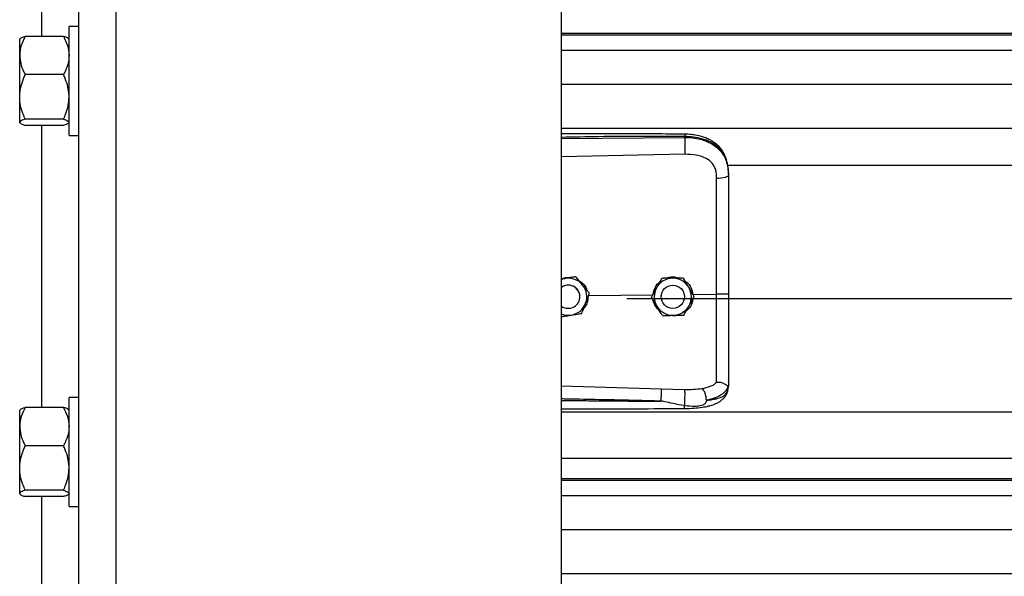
# Model space of a CAD drawing. Header units: inches. Extents: x 170 to 284, y 215 to 248.
# Tile 727 of 1056: x 226.914 to 227.368, y 223.123 to 223.38. Entities that reach past the tile are written whole.
import ezdxf

# ---------------------------------------------------------------- set-up
doc = ezdxf.new("R2010")
doc.units = ezdxf.units.IN
doc.header["$LTSCALE"] = 0.25
doc.header["$MEASUREMENT"] = 0
doc.layers.add('RH TOP OF HOOD', color=7, linetype='Continuous')

msp = doc.modelspace()

# ---------------------------------------------------------------- linework, layer by layer
at = {"layer": 'RH TOP OF HOOD'}
for p, q in [((226.941045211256, 220.1328032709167), (226.941045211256, 224.393279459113)), ((226.958165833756, 220.1328032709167), (226.958165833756, 224.3444764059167)), ((227.163613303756, 220.1328032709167), (227.163613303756, 224.3332527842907)), ((226.923924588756, 223.3720243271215), (226.923924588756, 223.5021424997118)), ((226.941045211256, 223.3766304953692), (226.936456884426, 223.3766304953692)), ((226.936456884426, 223.3263301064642), (226.936456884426, 223.3766304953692)), ((226.9138785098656, 223.3709638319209), (226.913686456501, 223.3707410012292)), ((226.913686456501, 223.3631994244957), (226.913686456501, 223.3707410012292)), ((226.933888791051, 223.3720243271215), (226.916254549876, 223.3720243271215)), ((226.936456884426, 223.3707410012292), (226.9362648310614, 223.3709638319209)), ((231.1959333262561, 223.3733640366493), (227.163613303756, 223.3733640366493)), ((227.163613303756, 223.3727246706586), (231.1959333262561, 223.3727246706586)), ((227.163613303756, 223.3657065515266), (231.1959333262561, 223.3657065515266)), ((226.913686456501, 223.3441025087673), (226.913686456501, 223.3631994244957)), ((226.933888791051, 223.3543745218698), (226.916254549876, 223.3543745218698)), ((227.163613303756, 223.3500224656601), (231.1959333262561, 223.3500224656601)), ((226.913686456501, 223.3323833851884), (226.913686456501, 223.3441025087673)), ((226.933888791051, 223.3338304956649), (226.916254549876, 223.3338304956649)), ((226.913686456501, 223.3322196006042), (226.913686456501, 223.3323833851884)), ((226.913686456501, 223.3322196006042), (226.9138785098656, 223.3319967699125)), ((226.933888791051, 223.3309362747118), (226.916254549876, 223.3309362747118)), ((226.923924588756, 223.2008181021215), (226.923924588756, 223.3309362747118)), ((226.9362648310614, 223.3319967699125), (226.936456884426, 223.3322196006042)), ((227.163613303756, 223.3296344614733), (231.1959333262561, 223.3296344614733)), ((226.936456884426, 223.3263301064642), (226.941045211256, 223.3263301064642)), ((227.163613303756, 223.3248861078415), (227.2204605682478, 223.3254228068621)), ((227.2204605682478, 223.3254228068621), (227.2204605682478, 223.3258341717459)), ((227.2205565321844, 223.3176339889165), (227.163613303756, 223.3164244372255)), ((227.2401614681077, 223.3125588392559), (231.119382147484, 223.3125588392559)), ((227.240656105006, 223.3084995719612), (227.240656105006, 223.30801125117)), ((227.1702658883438, 223.2611542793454), (227.1693373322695, 223.2610031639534)), ((227.1702658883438, 223.2611526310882), (227.1702658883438, 223.2611542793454)), ((227.1653878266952, 223.2603581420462), (227.163613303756, 223.2600692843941)), ((227.2099049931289, 223.2603945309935), (227.2099049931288, 223.2603961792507)), ((227.2197884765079, 223.2605428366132), (227.2197884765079, 223.2605444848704)), ((227.1721136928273, 223.251908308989), (227.1721136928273, 223.2519090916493)), ((227.1761474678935, 223.2525155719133), (227.205845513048, 223.2527998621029)), ((227.1765196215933, 223.2534978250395), (227.1765196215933, 223.2534994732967)), ((227.2050916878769, 223.2517610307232), (227.2050916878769, 223.2517626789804)), ((227.2096249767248, 223.2519090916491), (227.2096585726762, 223.2525077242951)), ((227.2096249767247, 223.2519090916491), (227.2096249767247, 223.2519083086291)), ((227.2186290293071, 223.2558172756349), (227.2195679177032, 223.2546534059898)), ((227.2195679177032, 223.2546534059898), (227.2197099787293, 223.2544003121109)), ((227.2203072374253, 223.2523491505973), (227.2203253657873, 223.2519090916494)), ((227.2203253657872, 223.2519083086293), (227.2203253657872, 223.2519090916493)), ((227.2242848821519, 223.2529763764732), (227.2351984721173, 223.2530808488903)), ((227.2248586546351, 223.2520576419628), (227.2248586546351, 223.2520592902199)), ((227.193781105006, 223.2511663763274), (231.165765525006, 223.2511663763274)), ((227.163613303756, 223.2107527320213), (227.2095489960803, 223.2094209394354)), ((227.240656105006, 223.2109581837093), (227.240656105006, 223.2104293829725)), ((227.2095489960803, 223.2094209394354), (227.2205346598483, 223.2091588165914)), ((227.2403164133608, 223.2084442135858), (227.240656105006, 223.2104293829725)), ((226.941045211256, 223.2054242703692), (226.936456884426, 223.2054242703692)), ((226.936456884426, 223.1551238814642), (226.936456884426, 223.2054242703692)), ((226.9138785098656, 223.1997576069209), (226.913686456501, 223.1995347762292)), ((226.913686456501, 223.1919931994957), (226.913686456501, 223.1995347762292)), ((226.933888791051, 223.2008181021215), (226.916254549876, 223.2008181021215)), ((226.936456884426, 223.1995347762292), (226.9362648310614, 223.1997576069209)), ((227.163613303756, 223.198780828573), (231.1959333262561, 223.198780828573)), ((226.913686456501, 223.1728962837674), (226.913686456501, 223.1919931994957)), ((226.933888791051, 223.1831682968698), (226.916254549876, 223.1831682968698)), ((227.163613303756, 223.1774018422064), (231.1959333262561, 223.1774018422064)), ((226.913686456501, 223.1611771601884), (226.913686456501, 223.1728962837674)), ((231.1959333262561, 223.1679165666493), (227.163613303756, 223.1679165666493)), ((227.163613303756, 223.1672772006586), (231.1959333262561, 223.1672772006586)), ((226.913686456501, 223.1610133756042), (226.913686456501, 223.1611771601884)), ((226.913686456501, 223.1610133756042), (226.9138785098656, 223.1607905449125)), ((226.933888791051, 223.1626242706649), (226.916254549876, 223.1626242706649)), ((226.9362648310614, 223.1607905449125), (226.936456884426, 223.1610133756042)), ((226.933888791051, 223.1597300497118), (226.916254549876, 223.1597300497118)), ((226.923924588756, 223.0296118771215), (226.923924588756, 223.1597300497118)), ((227.163613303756, 223.1602590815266), (231.1959333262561, 223.1602590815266)), ((226.936456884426, 223.1551238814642), (226.941045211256, 223.1551238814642)), ((227.163613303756, 223.1445749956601), (231.1959333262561, 223.1445749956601)), ((227.163613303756, 223.1241869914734), (231.1959333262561, 223.1241869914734))]:
    msp.add_line(p, q, dxfattribs=at)
at = {"layer": 'RH TOP OF HOOD', "flags": 128}
for points in [[(227.240656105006, 223.30801125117), (227.2405521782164, 223.3077155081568), (227.2402442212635, 223.3074306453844), (227.239743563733, 223.3071671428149), (227.2390686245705, 223.3069346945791), (227.238244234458, 223.3067418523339), (227.2373007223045, 223.3065957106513), (227.2362727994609, 223.3065016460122), (227.235198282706, 223.3064631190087)], [(227.163613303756, 223.2598686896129), (227.1642967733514, 223.2601062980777), (227.1653878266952, 223.2603581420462)]]:
    msp.add_lwpolyline(points, dxfattribs=at)
at = {"layer": 'RH TOP OF HOOD'}
msp.add_circle((227.2149751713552, 223.2519083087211), 0.005350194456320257, dxfattribs=at)
for centre, radius, start, end in [((227.1667634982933, 223.2519090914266), 0.005350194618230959, 39.24773075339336, 126.0718980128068), ((227.1667634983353, 223.2519083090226), 0.005350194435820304, 300.0097421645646, 126.0718999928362), ((227.1667634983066, 223.2519090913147), 0.008560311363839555, 39.24773070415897, 99.24772960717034), ((227.1667634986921, 223.2519090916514), 0.008560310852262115, 339.2477292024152, 39.24773059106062), ((227.2149751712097, 223.2519090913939), 0.008560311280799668, 90.85968127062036, 150.8596805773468), ((227.2149751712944, 223.2519090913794), 0.008560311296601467, 30.85968260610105, 90.85968183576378), ((227.2149751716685, 223.2519090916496), 0.008560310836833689, 330.859680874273, 30.85968233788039), ((227.1667634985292, 223.2519090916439), 0.005350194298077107, 5.903435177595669e-08, 39.2477305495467), ((227.2149751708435, 223.2519090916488), 0.008560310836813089, 150.8596808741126, 210.8596823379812), ((227.1667634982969, 223.2519083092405), 0.005350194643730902, 233.9281021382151, 300.0097413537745), ((227.166763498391, 223.2519090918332), 0.008560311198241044, 279.2477290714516, 339.247728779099), ((227.2149751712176, 223.251909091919), 0.008560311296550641, 210.859682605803, 270.8596818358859), ((227.2149751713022, 223.2519090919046), 0.008560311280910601, 270.8596812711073, 330.859680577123), ((227.1667634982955, 223.2519090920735), 0.008560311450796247, 248.407675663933, 279.2477294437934)]:
    msp.add_arc(centre, radius, start, end, dxfattribs=at)
for points, knots in [([(226.916254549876, 223.3720243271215), (226.9155800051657, 223.3706521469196), (226.9142063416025, 223.3678577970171), (226.9136911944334, 223.3648060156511), (226.9136865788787, 223.3632409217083), (226.913686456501, 223.3631994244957)], [0, 0, 0, 0, 0.4843414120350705, 0.9863277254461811, 1, 1, 1, 1]), ([(226.913945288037, 223.370906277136), (226.913999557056, 223.3709982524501), (226.9141773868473, 223.371299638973), (226.9151421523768, 223.3716716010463), (226.9160038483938, 223.3719448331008), (226.916254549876, 223.3720243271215)], [0, 0, 0, 0, 0.2374711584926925, 0.7781501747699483, 1, 1, 1, 1]), ([(226.933888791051, 223.3720243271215), (226.9345633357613, 223.3706521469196), (226.9359369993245, 223.3678577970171), (226.9364521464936, 223.364806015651), (226.9364567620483, 223.3632409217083), (226.936456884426, 223.3631994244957)], [0, 0, 0, 0, 0.4843414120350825, 0.986327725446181, 1, 1, 1, 1]), ([(226.9361980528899, 223.370906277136), (226.936143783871, 223.3709982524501), (226.9359659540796, 223.371299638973), (226.9350011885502, 223.3716716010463), (226.9341394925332, 223.3719448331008), (226.933888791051, 223.3720243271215)], [0, 0, 0, 0, 0.2374711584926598, 0.778150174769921, 1, 1, 1, 1]), ([(226.913686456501, 223.3631994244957), (226.913784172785, 223.36196418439), (226.9139831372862, 223.3594490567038), (226.9151349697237, 223.356524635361), (226.9160022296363, 223.3548590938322), (226.916254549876, 223.3543745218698)], [0, 0, 0, 0, 0.4062905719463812, 0.8272664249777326, 1, 1, 1, 1]), ([(226.936456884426, 223.3631994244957), (226.936359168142, 223.36196418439), (226.9361602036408, 223.3594490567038), (226.9350083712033, 223.356524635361), (226.9341411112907, 223.3548590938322), (226.933888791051, 223.3543745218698)], [0, 0, 0, 0, 0.4062905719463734, 0.8272664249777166, 1, 1, 1, 1]), ([(226.913686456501, 223.3441025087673), (226.9136891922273, 223.3443377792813), (226.913707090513, 223.3458770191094), (226.9141288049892, 223.3487495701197), (226.9151559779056, 223.3519231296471), (226.9159829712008, 223.3537685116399), (226.916254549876, 223.3543745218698)], [0, 0, 0, 0, 0.06653229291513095, 0.4352825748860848, 0.8145508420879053, 1, 1, 1, 1]), ([(226.936456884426, 223.3441025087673), (226.9364541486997, 223.3443377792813), (226.936436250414, 223.3458770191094), (226.9360145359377, 223.3487495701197), (226.9349873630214, 223.3519231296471), (226.9341603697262, 223.3537685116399), (226.933888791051, 223.3543745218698)], [0, 0, 0, 0, 0.06653229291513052, 0.4352825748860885, 0.8145508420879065, 1, 1, 1, 1]), ([(226.916254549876, 223.3338304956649), (226.9158730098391, 223.3347001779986), (226.9149702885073, 223.3367578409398), (226.9139295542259, 223.3401867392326), (226.9137681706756, 223.3427862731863), (226.913686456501, 223.3441025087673)], [0, 0, 0, 0, 0.2654599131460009, 0.6280764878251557, 1, 1, 1, 1]), ([(226.933888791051, 223.3338304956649), (226.9342703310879, 223.3347001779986), (226.9351730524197, 223.3367578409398), (226.936213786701, 223.3401867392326), (226.9363751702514, 223.3427862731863), (226.936456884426, 223.3441025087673)], [0, 0, 0, 0, 0.265459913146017, 0.6280764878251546, 1, 1, 1, 1]), ([(226.916254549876, 223.3338304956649), (226.9155800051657, 223.3336054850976), (226.9142063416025, 223.3331472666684), (226.9136911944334, 223.332646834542), (226.9136865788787, 223.3323901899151), (226.913686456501, 223.3323833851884)], [0, 0, 0, 0, 0.484341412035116, 0.9863277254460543, 1, 1, 1, 1]), ([(226.933888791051, 223.3338304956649), (226.9345633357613, 223.3336054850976), (226.9359369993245, 223.3331472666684), (226.9364521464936, 223.332646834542), (226.9364567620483, 223.3323901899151), (226.936456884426, 223.3323833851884)], [0, 0, 0, 0, 0.4843414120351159, 0.9863277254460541, 1, 1, 1, 1]), ([(226.913686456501, 223.3323833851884), (226.913784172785, 223.3321808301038), (226.9139831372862, 223.3317683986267), (226.9151349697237, 223.3312888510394), (226.9160022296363, 223.3310157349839), (226.916254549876, 223.3309362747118)], [0, 0, 0, 0, 0.4062905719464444, 0.8272664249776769, 1, 1, 1, 1]), ([(226.9361980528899, 223.3320543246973), (226.936143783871, 223.3319623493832), (226.9359659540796, 223.3316609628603), (226.9350011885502, 223.331289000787), (226.9341394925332, 223.3310157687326), (226.933888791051, 223.3309362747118)], [0, 0, 0, 0, 0.2374711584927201, 0.7781501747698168, 1, 1, 1, 1]), ([(227.2204419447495, 223.326926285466), (227.2112249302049, 223.3269942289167), (227.1931380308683, 223.3271275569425), (227.17419448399, 223.3270702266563), (227.1644687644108, 223.3270174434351), (227.163613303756, 223.327012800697)], [0, 0, 0, 0, 0.4865830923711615, 0.9548405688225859, 1, 1, 1, 1]), ([(227.2204605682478, 223.3258341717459), (227.2141547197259, 223.3258735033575), (227.2009156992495, 223.3259560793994), (227.1819660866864, 223.3257748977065), (227.169325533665, 223.3255539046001), (227.163613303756, 223.3254540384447)], [0, 0, 0, 0, 0.3326703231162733, 0.6984356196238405, 1, 1, 1, 1]), ([(227.2204417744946, 223.3269104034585), (227.2204429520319, 223.3269144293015), (227.2204469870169, 223.3269282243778), (227.2204522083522, 223.3268133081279), (227.2204588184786, 223.3265205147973), (227.2204598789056, 223.3261045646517), (227.2204605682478, 223.3258341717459)], [0, 0, 0, 0, 0.09787641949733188, 0.3353863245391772, 0.5679606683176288, 1, 1, 1, 1]), ([(227.2405696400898, 223.3105426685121), (227.2404506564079, 223.3116131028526), (227.2402352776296, 223.3135507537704), (227.2394903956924, 223.3160693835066), (227.2386331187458, 223.3179791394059), (227.2375579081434, 223.3197317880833), (227.236242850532, 223.321320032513), (227.2347721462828, 223.322614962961), (227.2333984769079, 223.3235748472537), (227.2319558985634, 223.3244062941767), (227.2295777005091, 223.3254734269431), (227.2266412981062, 223.326286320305), (227.2233323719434, 223.3268147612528), (227.2214406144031, 223.3268877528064), (227.2204419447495, 223.326926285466)], [0, 0, 0, 0, 0.1084465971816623, 0.1963050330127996, 0.269182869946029, 0.3279968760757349, 0.4149595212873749, 0.4916410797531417, 0.53897604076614, 0.5941910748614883, 0.6694152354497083, 0.8148545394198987, 0.9022606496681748, 1, 1, 1, 1]), ([(227.240656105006, 223.3084995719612), (227.240593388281, 223.3098560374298), (227.2404749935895, 223.3124167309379), (227.2395054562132, 223.3159076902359), (227.2382162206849, 223.318319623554), (227.2368523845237, 223.3200223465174), (227.2357694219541, 223.3210657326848), (227.2347104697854, 223.3218942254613), (227.2337210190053, 223.3225541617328), (227.2324866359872, 223.3232492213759), (227.2308926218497, 223.3239749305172), (227.2282289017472, 223.3248829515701), (227.2246938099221, 223.3256428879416), (227.2217872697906, 223.3257742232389), (227.2204605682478, 223.3258341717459)], [0, 0, 0, 0, 0.1307156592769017, 0.2467609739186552, 0.3577928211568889, 0.4170971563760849, 0.4791482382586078, 0.5177152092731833, 0.5590896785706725, 0.6032945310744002, 0.6633484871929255, 0.7353692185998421, 0.8792082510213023, 1, 1, 1, 1]), ([(227.2204605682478, 223.3254228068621), (227.2204822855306, 223.3248469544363), (227.2205273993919, 223.3236507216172), (227.2205684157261, 223.3214256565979), (227.2205816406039, 223.3192482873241), (227.2205646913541, 223.318158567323), (227.2205565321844, 223.3176339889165)], [0, 0, 0, 0, 0.2406941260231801, 0.4999999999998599, 0.7593058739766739, 1, 1, 1, 1]), ([(227.2204605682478, 223.3254228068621), (227.2216573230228, 223.3253911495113), (227.2240896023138, 223.3253268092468), (227.2274191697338, 223.324708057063), (227.2303975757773, 223.3237648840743), (227.2329292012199, 223.3225513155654), (227.2351748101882, 223.3210053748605), (227.2370374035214, 223.3191701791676), (227.2385310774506, 223.3170350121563), (227.2397003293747, 223.3144804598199), (227.240497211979, 223.3114041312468), (227.240602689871, 223.3091518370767), (227.240656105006, 223.30801125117)], [0, 0, 0, 0, 0.1094013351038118, 0.2223468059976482, 0.315179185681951, 0.4102231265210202, 0.5012749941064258, 0.5946006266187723, 0.6834485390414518, 0.7745330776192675, 0.8858211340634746, 1, 1, 1, 1]), ([(227.2347726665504, 223.3103964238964), (227.2347726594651, 223.310396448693), (227.2346701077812, 223.3107553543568), (227.2341749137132, 223.3121615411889), (227.2326388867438, 223.3143642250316), (227.2295718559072, 223.3162674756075), (227.2254556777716, 223.3174791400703), (227.2223029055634, 223.31757879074), (227.2205565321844, 223.3176339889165)], [0, 0, 0, 0, 4.497367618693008e-06, 0.06509473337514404, 0.261670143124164, 0.4753105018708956, 0.709365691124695, 1, 1, 1, 1]), ([(227.235198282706, 223.3064631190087), (227.2351283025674, 223.3077877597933), (227.2350583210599, 223.3091124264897), (227.234772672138, 223.3103963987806), (227.2347726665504, 223.3103964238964)], [0, 0, 0, 0, 0.999980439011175, 1, 1, 1, 1]), ([(227.2351984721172, 223.2530808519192), (227.2351984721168, 223.2530808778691), (227.235198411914, 223.2564672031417), (227.2351983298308, 223.2635139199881), (227.2351982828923, 223.2741871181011), (227.2351982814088, 223.2850631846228), (227.2351982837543, 223.2958505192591), (227.2351982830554, 223.3029255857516), (227.235198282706, 223.3064631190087)], [0, 0, 0, 0, 1.439079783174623e-06, 0.1877923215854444, 0.3908439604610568, 0.5938956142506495, 0.796947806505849, 1, 1, 1, 1]), ([(227.240656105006, 223.30801125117), (227.240656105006, 223.3043810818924), (227.240656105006, 223.2971101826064), (227.240656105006, 223.2860294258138), (227.240656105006, 223.2748468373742), (227.240656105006, 223.2638781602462), (227.240656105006, 223.2566303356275), (227.240656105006, 223.2531505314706)], [0, 0, 0, 0, 0.2027568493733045, 0.4061035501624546, 0.60886041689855, 0.8122072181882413, 1, 1, 1, 1]), ([(227.163613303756, 223.2601882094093), (227.1644509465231, 223.2604688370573), (227.1658601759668, 223.2609409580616), (227.1673332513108, 223.2608223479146), (227.1679307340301, 223.2607742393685)], [0, 0, 0, 0, 0.5943977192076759, 1, 1, 1, 1]), ([(227.1702658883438, 223.2611526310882), (227.1695903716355, 223.2610425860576), (227.1682234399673, 223.260819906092), (227.1665583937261, 223.2605487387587), (227.1656051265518, 223.2603935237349), (227.1653878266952, 223.2603581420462)], [0, 0, 0, 0, 0.4299704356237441, 0.8700602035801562, 0.9999999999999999, 0.9999999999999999, 0.9999999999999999, 0.9999999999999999]), ([(227.1733927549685, 223.2573271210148), (227.173269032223, 223.2574785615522), (227.1723013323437, 223.258663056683), (227.1712402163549, 223.2599618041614), (227.1703608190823, 223.2610380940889), (227.1702658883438, 223.2611542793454)], [0, 0, 0, 0, 0.1156468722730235, 0.9045342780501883, 1, 1, 1, 1]), ([(227.1733927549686, 223.2573249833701), (227.173269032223, 223.2574764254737), (227.1723013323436, 223.2586609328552), (227.1712402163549, 223.2599598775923), (227.1703608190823, 223.2610364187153), (227.1702658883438, 223.2611526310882)], [0, 0, 0, 0, 0.115646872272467, 0.9045342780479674, 1, 1, 1, 1]), ([(227.2120514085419, 223.260428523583), (227.2126203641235, 223.2606417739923), (227.2138018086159, 223.2610845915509), (227.2158463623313, 223.2611396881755), (227.2171835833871, 223.2607328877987), (227.217895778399, 223.2605162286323)], [0, 0, 0, 0, 0.3027399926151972, 0.6286439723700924, 1, 1, 1, 1]), ([(227.1715370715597, 223.2594582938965), (227.1721864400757, 223.2590305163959), (227.1736774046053, 223.258048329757), (227.1749790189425, 223.2563158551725), (227.1752549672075, 223.2550795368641), (227.1753103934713, 223.254831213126)], [0, 0, 0, 0, 0.3814222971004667, 0.8757540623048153, 1, 1, 1, 1]), ([(227.1765196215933, 223.2534994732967), (227.1762555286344, 223.2538227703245), (227.1752563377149, 223.2550459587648), (227.174182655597, 223.2563602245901), (227.1733927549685, 223.2573271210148)], [0, 0, 0, 0, 0.2643068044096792, 1, 1, 1, 1]), ([(227.1765196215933, 223.2534978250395), (227.1762555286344, 223.2538210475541), (227.1752563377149, 223.2550439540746), (227.174182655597, 223.2563581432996), (227.1733927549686, 223.2573249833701)], [0, 0, 0, 0, 0.2643068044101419, 1, 1, 1, 1]), ([(227.2060093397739, 223.2534087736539), (227.2061717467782, 223.2541607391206), (227.2065506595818, 223.2559151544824), (227.2076800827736, 223.2577556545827), (227.2087198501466, 223.2584870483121), (227.2089184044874, 223.2586267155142)], [0, 0, 0, 0, 0.3776771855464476, 0.8811610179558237, 1, 1, 1, 1]), ([(227.2099049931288, 223.2603961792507), (227.2095717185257, 223.2597984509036), (227.2088973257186, 223.2585889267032), (227.2080758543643, 223.2571155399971), (227.2076055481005, 223.2562719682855), (227.2074983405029, 223.2560796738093)], [0, 0, 0, 0, 0.4299704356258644, 0.8700602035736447, 0.9999999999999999, 0.9999999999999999, 0.9999999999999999, 0.9999999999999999]), ([(227.2099049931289, 223.2603945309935), (227.2095717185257, 223.2597966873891), (227.2088973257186, 223.2585869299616), (227.2080758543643, 223.257113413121), (227.2076055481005, 223.2562698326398), (227.2074983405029, 223.2560775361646)], [0, 0, 0, 0, 0.4299704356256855, 0.8700602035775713, 0.9999999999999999, 0.9999999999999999, 0.9999999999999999, 0.9999999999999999]), ([(227.2148467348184, 223.2604705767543), (227.2135746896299, 223.2604514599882), (227.2118781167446, 223.2604259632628), (227.2102999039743, 223.2604021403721), (227.2099049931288, 223.2603961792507)], [0, 0, 0, 0, 0.7497733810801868, 1, 1, 1, 1]), ([(227.2148467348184, 223.2604684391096), (227.21357468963, 223.2604493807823), (227.2118781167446, 223.2604239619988), (227.2102999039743, 223.2604004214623), (227.2099049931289, 223.2603945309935)], [0, 0, 0, 0, 0.7497733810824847, 0.9999999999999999, 0.9999999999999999, 0.9999999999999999, 0.9999999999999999]), ([(227.2197884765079, 223.2605444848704), (227.2191041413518, 223.2605342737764), (227.2177193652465, 223.2605136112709), (227.2160325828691, 223.2604883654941), (227.2150668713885, 223.260473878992), (227.2148467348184, 223.2604705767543)], [0, 0, 0, 0, 0.4299704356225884, 0.8700602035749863, 1, 1, 1, 1]), ([(227.2197884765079, 223.2605428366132), (227.2191041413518, 223.260532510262), (227.2177193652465, 223.2605116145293), (227.2160325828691, 223.260486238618), (227.2150668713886, 223.2604717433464), (227.2148467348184, 223.2604684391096)], [0, 0, 0, 0, 0.429970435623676, 0.8700602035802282, 0.9999999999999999, 0.9999999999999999, 0.9999999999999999, 0.9999999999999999]), ([(227.2223235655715, 223.2563021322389), (227.2222232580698, 223.2564700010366), (227.2214387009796, 223.2577829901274), (227.2205784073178, 223.2592226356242), (227.2198654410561, 223.2604156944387), (227.2197884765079, 223.2605444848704)], [0, 0, 0, 0, 0.1156468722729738, 0.9045342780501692, 1, 1, 1, 1]), ([(227.2223235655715, 223.2562999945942), (227.2222232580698, 223.2564678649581), (227.2214387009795, 223.2577808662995), (227.2205784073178, 223.259220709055), (227.2198654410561, 223.2604140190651), (227.2197884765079, 223.2605428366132)], [0, 0, 0, 0, 0.1156468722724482, 0.9045342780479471, 1, 1, 1, 1]), ([(227.2206633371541, 223.2590804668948), (227.2209084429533, 223.2589326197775), (227.2220412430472, 223.2582493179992), (227.223515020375, 223.2561499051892), (227.2240221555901, 223.2540593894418), (227.2242848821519, 223.2529763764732)], [0, 0, 0, 0, 0.1174426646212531, 0.5427821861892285, 1, 1, 1, 1]), ([(227.2248586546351, 223.2520592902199), (227.2246445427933, 223.2524176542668), (227.2238344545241, 223.2537735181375), (227.2229639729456, 223.2552303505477), (227.2223235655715, 223.2563021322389)], [0, 0, 0, 0, 0.2643068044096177, 1, 1, 1, 1]), ([(227.2248586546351, 223.2520576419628), (227.2246445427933, 223.2524159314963), (227.2238344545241, 223.2537715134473), (227.2229639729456, 223.2552282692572), (227.2223235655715, 223.2562999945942)], [0, 0, 0, 0, 0.2643068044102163, 1, 1, 1, 1]), ([(227.1758536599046, 223.2517401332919), (227.1757775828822, 223.2509144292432), (227.1756155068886, 223.2491553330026), (227.1747666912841, 223.2473473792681), (227.1739824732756, 223.24664668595), (227.1738936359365, 223.2465673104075)], [0, 0, 0, 0, 0.439592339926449, 0.9365162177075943, 1, 1, 1, 1]), ([(227.1747684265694, 223.2488759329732), (227.1752191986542, 223.2500656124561), (227.1758204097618, 223.2516523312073), (227.1763796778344, 223.2531284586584), (227.1765196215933, 223.2534978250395)], [0, 0, 0, 0, 0.7497733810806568, 1, 1, 1, 1]), ([(227.2074983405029, 223.2560796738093), (227.2068788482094, 223.2549684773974), (227.2060526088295, 223.2534864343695), (227.2052840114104, 223.2521076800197), (227.2050916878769, 223.2517626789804)], [0, 0, 0, 0, 0.7497733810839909, 1, 1, 1, 1]), ([(227.2074983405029, 223.2560775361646), (227.2068788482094, 223.2549663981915), (227.2060526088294, 223.2534844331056), (227.2052840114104, 223.2521059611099), (227.2050916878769, 223.2517610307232)], [0, 0, 0, 0, 0.7497733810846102, 0.9999999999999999, 0.9999999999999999, 0.9999999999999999, 0.9999999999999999]), ([(227.2076267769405, 223.2475181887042), (227.2075264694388, 223.2476860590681), (227.2067419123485, 223.2489990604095), (227.2058816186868, 223.250438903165), (227.2051686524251, 223.251632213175), (227.2050916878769, 223.2517610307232)], [0, 0, 0, 0, 0.1156468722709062, 0.9045342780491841, 0.9999999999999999, 0.9999999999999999, 0.9999999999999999, 0.9999999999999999]), ([(227.2224520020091, 223.2477406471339), (227.2230714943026, 223.2488518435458), (227.2238977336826, 223.2503338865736), (227.2246663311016, 223.2517126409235), (227.2248586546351, 223.2520576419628)], [0, 0, 0, 0, 0.7497733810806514, 1, 1, 1, 1]), ([(227.2351982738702, 223.2123902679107), (227.2351982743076, 223.2126529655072), (227.2351982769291, 223.2142274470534), (227.2351982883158, 223.2176588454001), (227.2351983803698, 223.2232601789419), (227.2351986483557, 223.2297000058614), (227.2351990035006, 223.236926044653), (227.2351992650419, 223.244800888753), (227.2351992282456, 223.2503288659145), (227.2351991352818, 223.2530808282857), (227.2351991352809, 223.2530808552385)], [0, 0, 0, 0, 0.03155846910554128, 0.1891461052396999, 0.3467338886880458, 0.5043277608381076, 0.6619226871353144, 0.8309600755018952, 0.9999983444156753, 1, 1, 1, 1]), ([(227.240656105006, 223.2531505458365), (227.240574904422, 223.2531391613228), (227.240412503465, 223.253116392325), (227.2391596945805, 223.2530884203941), (227.2373622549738, 223.2530724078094), (227.2359201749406, 223.2530780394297), (227.2351991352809, 223.2530808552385)], [0, 0, 0, 0, 0.2500007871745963, 0.5000009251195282, 0.750000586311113, 1, 1, 1, 1]), ([(227.240656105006, 223.2531505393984), (227.240656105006, 223.2501132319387), (227.240656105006, 223.2439377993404), (227.240656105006, 223.2351508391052), (227.240656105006, 223.2269842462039), (227.240656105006, 223.2204041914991), (227.240656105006, 223.2150194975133), (227.240656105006, 223.2123189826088), (227.240656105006, 223.2109581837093)], [0, 0, 0, 0, 0.1870908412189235, 0.3803918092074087, 0.5558755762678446, 0.7364481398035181, 0.8671952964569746, 1, 1, 1, 1]), ([(227.1730172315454, 223.2442545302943), (227.1732597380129, 223.2448944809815), (227.1737504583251, 223.2461894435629), (227.1743481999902, 223.2477669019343), (227.1746904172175, 223.248670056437), (227.1747684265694, 223.2488759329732)], [0, 0, 0, 0, 0.4299704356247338, 0.8700602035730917, 1, 1, 1, 1]), ([(227.2089075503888, 223.2453748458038), (227.2082564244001, 223.2460370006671), (227.2069083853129, 223.2474078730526), (227.2060067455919, 223.2492787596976), (227.205962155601, 223.2502917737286), (227.2059615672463, 223.2503051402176)], [0, 0, 0, 0, 0.4797011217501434, 0.9931347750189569, 1, 1, 1, 1]), ([(227.2101618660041, 223.2432758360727), (227.2099477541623, 223.2436341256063), (227.2091376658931, 223.2449897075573), (227.2082671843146, 223.2464464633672), (227.2076267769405, 223.2475181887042)], [0, 0, 0, 0, 0.2643068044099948, 1, 1, 1, 1]), ([(227.2200453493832, 223.2434241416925), (227.2203786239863, 223.2440218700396), (227.2210530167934, 223.24523139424), (227.2218744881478, 223.246704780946), (227.2223447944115, 223.2475483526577), (227.2224520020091, 223.2477406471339)], [0, 0, 0, 0, 0.4299704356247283, 0.8700602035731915, 1, 1, 1, 1]), ([(227.2241787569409, 223.2508380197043), (227.224066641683, 223.2501247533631), (227.2238039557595, 223.2484535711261), (227.2226496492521, 223.2465308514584), (227.2215149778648, 223.2456794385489), (227.221150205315, 223.2454057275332)], [0, 0, 0, 0, 0.3356490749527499, 0.7864254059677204, 1, 1, 1, 1]), ([(227.163613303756, 223.2427233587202), (227.1641730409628, 223.2428144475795), (227.16542477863, 223.2430181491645), (227.1669687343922, 223.2432694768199), (227.1679218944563, 223.2434246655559), (227.1681391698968, 223.2434600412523)], [0, 0, 0, 0, 0.3844201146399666, 0.8596768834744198, 1, 1, 1, 1]), ([(227.1681391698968, 223.2434600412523), (227.169394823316, 223.2436645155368), (227.1710695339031, 223.2439372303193), (227.1726274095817, 223.2441910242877), (227.1730172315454, 223.2442545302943)], [0, 0, 0, 0, 0.7497733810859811, 1, 1, 1, 1]), ([(227.2101618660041, 223.2432758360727), (227.2108462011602, 223.2432860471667), (227.2122309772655, 223.2433067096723), (227.213917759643, 223.243331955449), (227.2148834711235, 223.2433464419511), (227.2151036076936, 223.2433497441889)], [0, 0, 0, 0, 0.4299704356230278, 0.8700602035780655, 1, 1, 1, 1]), ([(227.2172478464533, 223.2433820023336), (227.2171539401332, 223.2433453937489), (227.2163795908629, 223.2430435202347), (227.215083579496, 223.2429845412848), (227.2139755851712, 223.2432371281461), (227.2135816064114, 223.2433269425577)], [0, 0, 0, 0, 0.08167163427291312, 0.6734623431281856, 1, 1, 1, 1]), ([(227.2151036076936, 223.2433497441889), (227.2163756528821, 223.2433688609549), (227.2180722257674, 223.2433943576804), (227.2196504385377, 223.2434181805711), (227.2200453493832, 223.2434241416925)], [0, 0, 0, 0, 0.7497733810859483, 1, 1, 1, 1]), ([(227.2283641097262, 223.2095662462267), (227.2297376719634, 223.2098540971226), (227.2318220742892, 223.2102909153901), (227.2339978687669, 223.2113316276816), (227.2347968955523, 223.2120369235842), (227.2351983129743, 223.2123912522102)], [0, 0, 0, 0, 0.4901989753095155, 0.7438846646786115, 1, 1, 1, 1]), ([(227.2404590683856, 223.2107078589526), (227.2404099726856, 223.2106993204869), (227.2403091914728, 223.2106817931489), (227.2400175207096, 223.2108680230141), (227.2395521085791, 223.2111988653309), (227.2386758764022, 223.2117789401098), (227.2371966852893, 223.2123970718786), (227.2358558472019, 223.2123931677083), (227.235198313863, 223.212391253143)], [0, 0, 0, 0, 0.1136768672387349, 0.2333502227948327, 0.3620694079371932, 0.5019163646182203, 0.755744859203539, 1, 1, 1, 1]), ([(227.240656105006, 223.2109581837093), (227.2406560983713, 223.2109569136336), (227.240656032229, 223.2109442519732), (227.240648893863, 223.210840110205), (227.2405504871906, 223.2107617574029), (227.2404627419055, 223.2106918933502)], [0, 0, 0, 0, 0.01193493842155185, 0.118981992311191, 1, 1, 1, 1]), ([(227.2095490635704, 223.2094209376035), (227.2095557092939, 223.2091821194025), (227.2095659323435, 223.2088147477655), (227.209563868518, 223.207952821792), (227.2095562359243, 223.2071780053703), (227.2095420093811, 223.2063174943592), (227.2095170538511, 223.2051580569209), (227.2094906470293, 223.2043146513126), (227.2094734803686, 223.2037663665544)], [0, 0, 0, 0, 0.2394514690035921, 0.3683457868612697, 0.4999761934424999, 0.631610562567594, 0.7605158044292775, 0.9999999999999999, 0.9999999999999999, 0.9999999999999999, 0.9999999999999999]), ([(227.2204035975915, 223.2003351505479), (227.2218916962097, 223.200371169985), (227.2246728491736, 223.2004384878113), (227.2284077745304, 223.2008615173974), (227.231283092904, 223.2014208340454), (227.233384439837, 223.2020293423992), (227.2349672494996, 223.2026375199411), (227.2363429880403, 223.2033328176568), (227.237614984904, 223.2042156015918), (227.2387421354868, 223.2052904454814), (227.239755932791, 223.2067093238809), (227.2401105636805, 223.2078112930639), (227.2402994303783, 223.2083981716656)], [0, 0, 0, 0, 0.1696911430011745, 0.3171409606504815, 0.4424359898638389, 0.5384364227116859, 0.6083291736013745, 0.684095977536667, 0.7426779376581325, 0.8151683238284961, 0.9015637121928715, 1, 1, 1, 1]), ([(227.2204492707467, 223.2015883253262), (227.2204652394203, 223.2018288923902), (227.2204989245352, 223.2023363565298), (227.2205437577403, 223.2033464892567), (227.2205808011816, 223.2045339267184), (227.2206035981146, 223.2058058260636), (227.2206087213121, 223.2070092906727), (227.2205963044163, 223.2080052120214), (227.2205712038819, 223.2087445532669), (227.2205464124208, 223.2090255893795), (227.2205346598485, 223.2091588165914)], [0, 0, 0, 0, 0.1098512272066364, 0.2317256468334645, 0.3631776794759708, 0.4999999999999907, 0.6368223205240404, 0.7682743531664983, 0.8901487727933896, 1, 1, 1, 1]), ([(227.2205346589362, 223.2091588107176), (227.2218867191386, 223.2091515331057), (227.2245887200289, 223.2091369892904), (227.2270953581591, 223.2094214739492), (227.2283476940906, 223.2095636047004)], [0, 0, 0, 0, 0.5003922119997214, 1, 1, 1, 1]), ([(227.2304531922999, 223.2041651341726), (227.2304283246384, 223.2046951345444), (227.2303766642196, 223.2057961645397), (227.2299009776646, 223.2074586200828), (227.2291962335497, 223.2088466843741), (227.2286330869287, 223.2093321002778), (227.2283618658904, 223.2095658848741)], [0, 0, 0, 0, 0.2405618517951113, 0.4997464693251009, 0.7590693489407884, 1, 1, 1, 1]), ([(227.2404632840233, 223.2107076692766), (227.2401876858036, 223.2099856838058), (227.2396216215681, 223.2085027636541), (227.237568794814, 223.2066694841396), (227.2345805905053, 223.2051114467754), (227.2318535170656, 223.204488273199), (227.2304536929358, 223.2041683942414)], [0, 0, 0, 0, 0.2305257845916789, 0.4734878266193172, 0.7297379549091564, 1, 1, 1, 1]), ([(227.2304547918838, 223.2041666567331), (227.2310010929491, 223.2042237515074), (227.2323060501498, 223.2043601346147), (227.2337048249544, 223.2045882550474), (227.2346598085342, 223.2047821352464), (227.2358931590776, 223.2050599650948), (227.2375795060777, 223.2056261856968), (227.2393992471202, 223.2067516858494), (227.2400047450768, 223.2078690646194), (227.2403164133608, 223.2084442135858)], [0, 0, 0, 0, 0.1091879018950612, 0.260818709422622, 0.307798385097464, 0.3355235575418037, 0.5627886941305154, 0.7749539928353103, 1, 1, 1, 1]), ([(227.2094733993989, 223.2037639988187), (227.2055733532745, 223.2038632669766), (227.1973032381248, 223.2040737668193), (227.1841913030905, 223.2043559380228), (227.1732434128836, 223.2045684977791), (227.1662272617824, 223.2046965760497), (227.1640522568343, 223.2047345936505), (227.163613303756, 223.2047422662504)], [0, 0, 0, 0, 0.2551597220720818, 0.5410705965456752, 0.8577348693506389, 0.9712884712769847, 1, 1, 1, 1]), ([(227.163613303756, 223.2040972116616), (227.1662109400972, 223.204065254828), (227.1712769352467, 223.2040029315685), (227.1788410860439, 223.203922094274), (227.1864933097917, 223.2038528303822), (227.194251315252, 223.2038012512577), (227.2019738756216, 223.2037682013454), (227.2070107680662, 223.2037653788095), (227.209473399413, 223.2037639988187)], [0, 0, 0, 0, 0.169941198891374, 0.3314248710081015, 0.4948424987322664, 0.6705311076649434, 0.8389164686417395, 1, 1, 1, 1]), ([(227.2204492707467, 223.2015883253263), (227.2186684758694, 223.2019344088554), (227.2156134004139, 223.202528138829), (227.2121774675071, 223.2032481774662), (227.2104392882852, 223.203605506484), (227.2099417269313, 223.2037067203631), (227.2097911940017, 223.2037327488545), (227.2097408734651, 223.2037414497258)], [0, 0, 0, 0, 0.5022803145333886, 0.861696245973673, 0.9584272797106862, 0.9861029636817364, 1, 1, 1, 1]), ([(227.2304545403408, 223.2041634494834), (227.2303800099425, 223.2037931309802), (227.2302761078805, 223.203276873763), (227.2299043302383, 223.2026795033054), (227.2294837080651, 223.2022466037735), (227.2286799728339, 223.2018020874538), (227.227202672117, 223.2014405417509), (227.2244418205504, 223.2012003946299), (227.2220450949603, 223.2014332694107), (227.2204492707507, 223.2015883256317)], [0, 0, 0, 0, 0.1001269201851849, 0.1395859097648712, 0.1897135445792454, 0.2582342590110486, 0.369735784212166, 0.5803479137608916, 1, 1, 1, 1]), ([(226.916254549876, 223.2008181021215), (226.9155800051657, 223.1994459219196), (226.9142063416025, 223.196651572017), (226.9136911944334, 223.1935997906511), (226.9136865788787, 223.1920346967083), (226.913686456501, 223.1919931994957)], [0, 0, 0, 0, 0.4843414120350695, 0.9863277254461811, 1, 1, 1, 1]), ([(226.913945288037, 223.1997000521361), (226.913999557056, 223.1997920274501), (226.9141773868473, 223.200093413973), (226.9151421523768, 223.2004653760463), (226.9160038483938, 223.2007386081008), (226.916254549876, 223.2008181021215)], [0, 0, 0, 0, 0.2374711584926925, 0.7781501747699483, 1, 1, 1, 1]), ([(226.933888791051, 223.2008181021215), (226.9345633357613, 223.1994459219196), (226.9359369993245, 223.1966515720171), (226.9364521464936, 223.1935997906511), (226.9364567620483, 223.1920346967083), (226.936456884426, 223.1919931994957)], [0, 0, 0, 0, 0.4843414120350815, 0.986327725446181, 1, 1, 1, 1]), ([(226.9361980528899, 223.1997000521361), (226.936143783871, 223.1997920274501), (226.9359659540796, 223.200093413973), (226.9350011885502, 223.2004653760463), (226.9341394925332, 223.2007386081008), (226.933888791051, 223.2008181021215)], [0, 0, 0, 0, 0.2374711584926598, 0.778150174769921, 1, 1, 1, 1]), ([(227.163613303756, 223.200197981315), (227.1672794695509, 223.2001986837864), (227.1787519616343, 223.2002008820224), (227.197682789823, 223.2002287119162), (227.2129459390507, 223.2003002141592), (227.2204035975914, 223.2003351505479)], [0, 0, 0, 0, 0.1936599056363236, 0.6060178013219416, 0.9999999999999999, 0.9999999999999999, 0.9999999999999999, 0.9999999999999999]), ([(227.2204035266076, 223.2003570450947), (227.2204042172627, 223.2003501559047), (227.2204107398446, 223.2002850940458), (227.220421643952, 223.2004747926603), (227.2204357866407, 223.2008016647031), (227.2204444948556, 223.2012342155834), (227.2204484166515, 223.2015249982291), (227.2204492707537, 223.2015883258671)], [0, 0, 0, 0, 0.03436730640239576, 0.3245665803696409, 0.6210149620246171, 0.9174633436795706, 0.9999999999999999, 0.9999999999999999, 0.9999999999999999, 0.9999999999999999]), ([(226.913686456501, 223.1919931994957), (226.913784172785, 223.19075795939), (226.9139831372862, 223.1882428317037), (226.9151349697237, 223.185318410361), (226.9160022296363, 223.1836528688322), (226.916254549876, 223.1831682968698)], [0, 0, 0, 0, 0.4062905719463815, 0.8272664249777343, 1, 1, 1, 1]), ([(226.936456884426, 223.1919931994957), (226.936359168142, 223.19075795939), (226.9361602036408, 223.1882428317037), (226.9350083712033, 223.185318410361), (226.9341411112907, 223.1836528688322), (226.933888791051, 223.1831682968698)], [0, 0, 0, 0, 0.4062905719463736, 0.8272664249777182, 0.9999999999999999, 0.9999999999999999, 0.9999999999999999, 0.9999999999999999]), ([(226.913686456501, 223.1728962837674), (226.9136891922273, 223.1731315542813), (226.913707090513, 223.1746707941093), (226.9141288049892, 223.1775433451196), (226.9151559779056, 223.1807169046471), (226.9159829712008, 223.1825622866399), (226.916254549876, 223.1831682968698)], [0, 0, 0, 0, 0.0665322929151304, 0.4352825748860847, 0.8145508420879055, 1, 1, 1, 1]), ([(226.936456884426, 223.1728962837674), (226.9364541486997, 223.1731315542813), (226.936436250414, 223.1746707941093), (226.9360145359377, 223.1775433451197), (226.9349873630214, 223.1807169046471), (226.9341603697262, 223.1825622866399), (226.933888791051, 223.1831682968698)], [0, 0, 0, 0, 0.06653229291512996, 0.4352825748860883, 0.8145508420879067, 1, 1, 1, 1]), ([(226.916254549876, 223.1626242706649), (226.9158730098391, 223.1634939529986), (226.9149702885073, 223.1655516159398), (226.9139295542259, 223.1689805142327), (226.9137681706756, 223.1715800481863), (226.913686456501, 223.1728962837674)], [0, 0, 0, 0, 0.2654599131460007, 0.6280764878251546, 1, 1, 1, 1]), ([(226.933888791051, 223.1626242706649), (226.9342703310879, 223.1634939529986), (226.9351730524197, 223.1655516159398), (226.936213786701, 223.1689805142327), (226.9363751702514, 223.1715800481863), (226.936456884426, 223.1728962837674)], [0, 0, 0, 0, 0.2654599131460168, 0.6280764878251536, 1, 1, 1, 1]), ([(226.916254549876, 223.1626242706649), (226.9155800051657, 223.1623992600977), (226.9142063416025, 223.1619410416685), (226.9136911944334, 223.161440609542), (226.9136865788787, 223.1611839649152), (226.913686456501, 223.1611771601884)], [0, 0, 0, 0, 0.484341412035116, 0.9863277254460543, 1, 1, 1, 1]), ([(226.913686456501, 223.1611771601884), (226.913784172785, 223.1609746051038), (226.9139831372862, 223.1605621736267), (226.9151349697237, 223.1600826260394), (226.9160022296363, 223.1598095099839), (226.916254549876, 223.1597300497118)], [0, 0, 0, 0, 0.4062905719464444, 0.8272664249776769, 1, 1, 1, 1]), ([(226.933888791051, 223.1626242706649), (226.9345633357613, 223.1623992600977), (226.9359369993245, 223.1619410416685), (226.9364521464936, 223.161440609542), (226.9364567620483, 223.1611839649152), (226.936456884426, 223.1611771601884)], [0, 0, 0, 0, 0.4843414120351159, 0.9863277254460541, 1, 1, 1, 1]), ([(226.9361980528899, 223.1608480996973), (226.936143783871, 223.1607561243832), (226.9359659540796, 223.1604547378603), (226.9350011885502, 223.160082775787), (226.9341394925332, 223.1598095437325), (226.933888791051, 223.1597300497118)], [0, 0, 0, 0, 0.2374711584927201, 0.7781501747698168, 1, 1, 1, 1])]:
    msp.add_open_spline(points, degree=3, knots=knots, dxfattribs=at)

doc.saveas('drawing.dxf')
